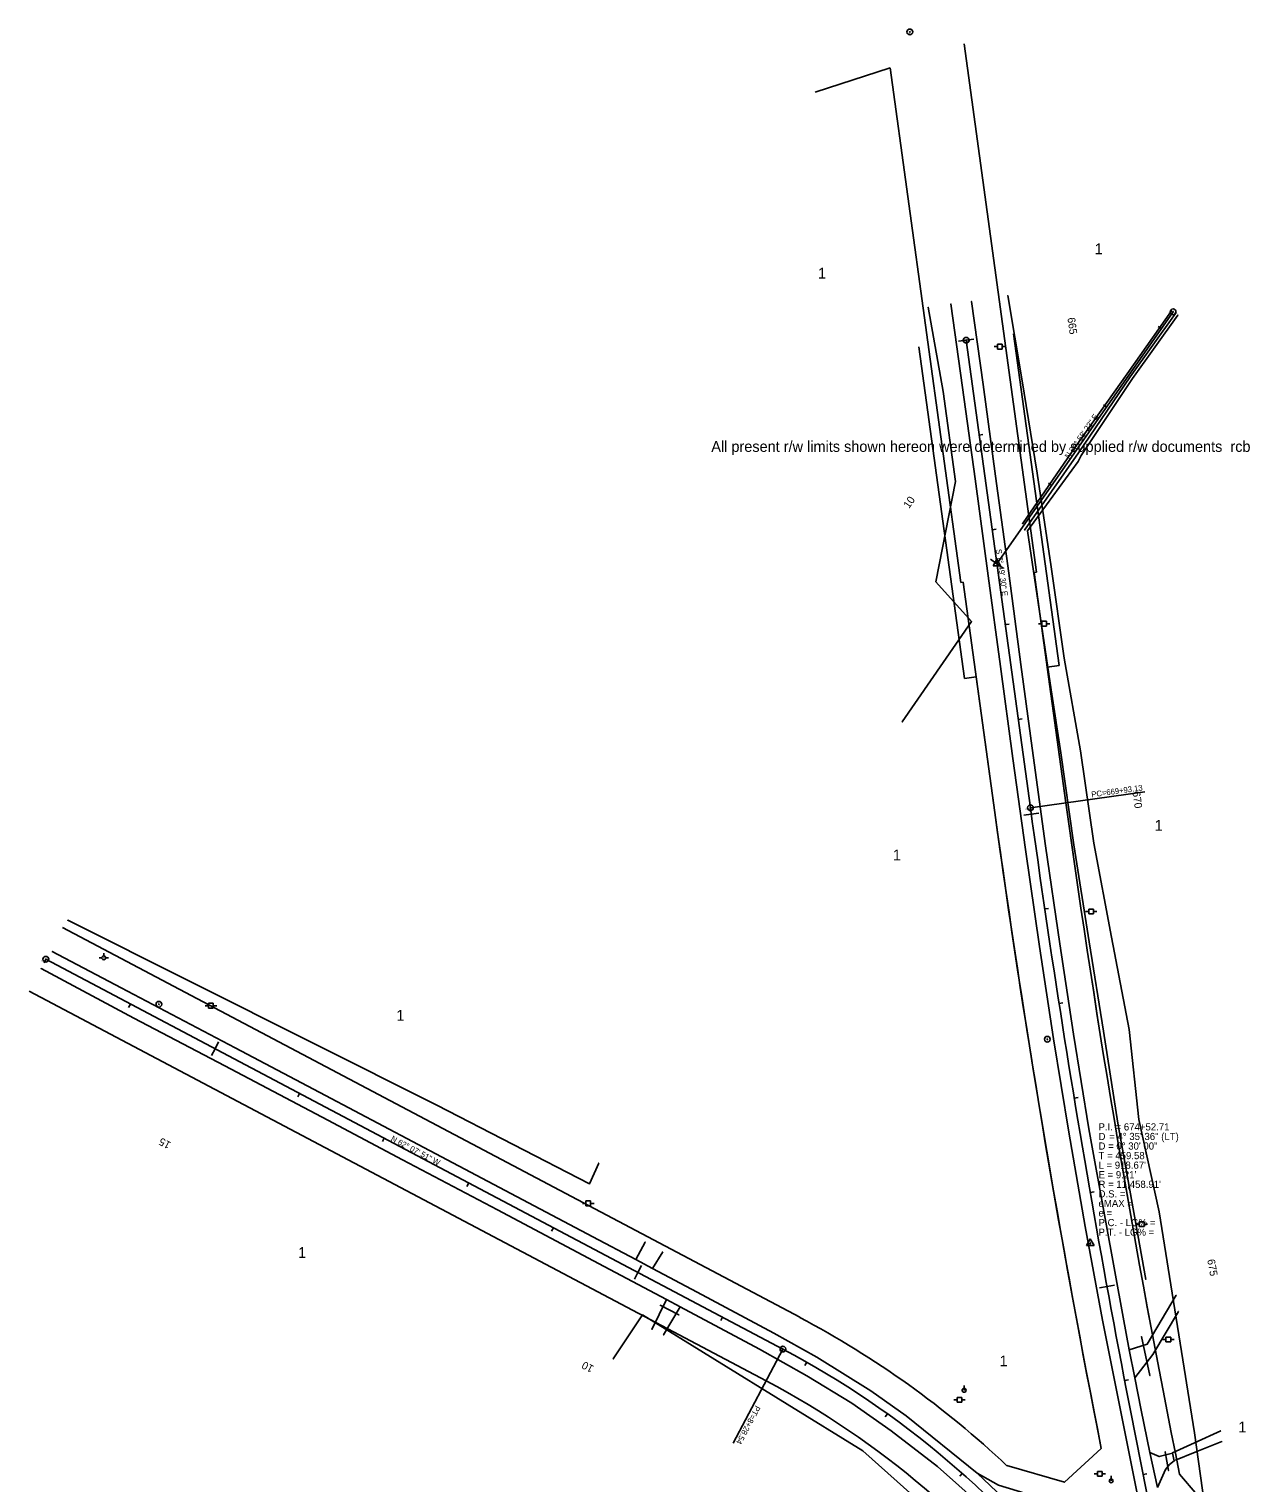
# Model space of a CAD drawing. Extents: x 2519952 to 2531965, y 848341 to 887632.
# Drawn here: x 2524476 to 2525752, y 864689 to 866208 of the extents above; entities that cross this region are included whole.
import ezdxf

# ---------------------------------------------------------------- set-up
doc = ezdxf.new("R2010")
doc.units = 0
for name, color, linetype in [('RD_EX_DR_Pipe', 7, 'Continuous'), ('RD_EX_Driveway', 7, 'Continuous'), ('RD_EX_DV_Prop', 7, 'Continuous'), ('RD_EX_DV_TX_Prop', 7, 'Continuous'), ('RD_EX_Fence_Other', 7, 'Continuous'), ('RD_EX_H2O', 7, 'Continuous'), ('RD_EX_Road', 7, 'Continuous'), ('RD_EX_RW', 7, 'Continuous'), ('RD_EX_RW_TX', 7, 'Continuous'), ('RD_EX_UT', 7, 'Continuous'), ('RD_EX_VEG', 7, 'Continuous'), ('RD_HC_Cl', 7, 'Continuous'), ('RD_HC_Data', 7, 'Continuous'), ('RD_HC_Data_Tic', 7, 'Continuous'), ('RD_HC_Survey_txCode', 7, 'Continuous'), ('RD_HC_TX_Sta50', 7, 'Continuous'), ('RD_HC_txCode', 7, 'Continuous'), ('RD_SMD_Locator', 7, 'Continuous')]:
    doc.layers.add(name, color=color, linetype=linetype)

msp = doc.modelspace()

# ---------------------------------------------------------------- linework, layer by layer
at = {"layer": 'RD_EX_DR_Pipe'}
for p, q in [((2525155, 864864.5), (2525135.5, 864874.5)), ((2525647.3, 864801.1), (2525638.6, 864841.8)), ((2525666.8, 864701.7), (2525663.4, 864721.5))]:
    msp.add_line(p, q, dxfattribs=at)
at = {"layer": 'RD_EX_Driveway'}
for p, q in [((2525119.9, 864940.6), (2525110, 864922.3)), ((2525127.5, 864912.8), (2525138.2, 864930.2)), ((2525141.9, 864880.6), (2525126.9, 864849.2)), ((2525156.4, 864873), (2525139.1, 864843.6))]:
    msp.add_line(p, q, dxfattribs=at)
for points in [[(2525625.6, 864828), (2525644.5, 864833.7), (2525674.8, 864884.9)], [(2525631.7, 864798.5), (2525650.2, 864822.9), (2525677.1, 864868.1)], [(2525671, 864720.4), (2525694, 864730.9), (2525721.3, 864743.3)], [(2525674.1, 864712.7), (2525694.6, 864720.9), (2525722.5, 864732.1)], [(2525655.1, 864684), (2525663.5, 864702.7), (2525667.8, 864708), (2525672.7, 864711.8), (2525670.9, 864720.1), (2525657.1, 864716.3), (2525647.4, 864720.5)]]:
    msp.add_lwpolyline(points, dxfattribs=at)
at = {"layer": 'RD_EX_DV_Prop'}
for p, q in [((2525453.1, 866192.7), (2525528.9, 865640.8)), ((2525297.4, 866142.5), (2525375.8, 866167.8)), ((2525375.8, 866167.8), (2525449.7, 865629.9)), ((2525526.4, 865640.5), (2525528.9, 865640.8)), ((2525526.4, 865640.5), (2525559.5, 865399.6)), ((2525452.1, 865630.3), (2525449.7, 865629.9)), ((2525452.1, 865630.3), (2525485.2, 865389.4)), ((2525281.3, 864861.9), (2524510.9, 865269.2)), ((2525246.2, 864795.6), (2524475.9, 865202.9)), ((2525558.2, 864689.6), (2525596.5, 864724.9)), ((2525497.9, 864706.9), (2525558.2, 864689.6)), ((2525678.3, 864698), (2525735.1, 864631.4))]:
    msp.add_line(p, q, dxfattribs=at)
for centre, radius, start, end in [((2536874.9, 866954.7), 11421.7, 187.82505, 191.39527), ((2536874.9, 866954.7), 11496.7, 187.82505, 191.18314), ((2524817.4, 863984.5), 992.4, 46.7055, 62.1307), ((2524817.4, 863984.5), 917.4, 12.4185, 62.1307)]:
    msp.add_arc(centre, radius, start, end, dxfattribs=at)
at = {"layer": 'RD_EX_Fence_Other'}
msp.add_lwpolyline([(2525642.9, 864901.5), (2525613.7, 865064.9), (2525598.9, 865160.9), (2525583.8, 865254.2), (2525567.7, 865355.8), (2525554.1, 865451.8), (2525544.2, 865517.8), (2525519.4, 865683.9), (2525572.2, 865756.3), (2525572.2, 865756.3), (2525575.4, 865762.6), (2525629.1, 865843.2), (2525676.5, 865909.4)], dxfattribs=at)
at = {"layer": 'RD_EX_H2O'}
for points in [[(2525514, 865691.2), (2525569.3, 865771.2), (2525623.4, 865847.9), (2525669.9, 865913.9)], [(2525516.3, 865684.6), (2525572.7, 865765.5), (2525626.6, 865844.9), (2525674, 865911.1)]]:
    msp.add_lwpolyline(points, dxfattribs=at)
at = {"layer": 'RD_EX_Road'}
for p, q in [((2525451.3, 865833.6), (2525439.3, 865921)), ((2525472.9, 865836.8), (2525460.9, 865923.6)), ((2525486.1, 865741.1), (2525472.9, 865836.8)), ((2525464.6, 865738.2), (2525451.3, 865833.6)), ((2525478.1, 865636.7), (2525464.6, 865738.2)), ((2525499.7, 865639.6), (2525486.1, 865741.1)), ((2525512.5, 865544.3), (2525499.7, 865639.6)), ((2525491.2, 865542.2), (2525478.1, 865636.7)), ((2525504.1, 865445.9), (2525491.2, 865542.2)), ((2525525.4, 865449.1), (2525512.5, 865544.3)), ((2525517.2, 865350.8), (2525504.1, 865445.9)), ((2525538.3, 865354.7), (2525525.4, 865449.1)), ((2525531.8, 865249.5), (2525517.2, 865350.8)), ((2525553.2, 865252.2), (2525538.3, 865354.7)), ((2525546.7, 865152.8), (2525531.8, 865249.5)), ((2525567.6, 865157.7), (2525553.2, 865252.2)), ((2525562.5, 865055.3), (2525546.7, 865152.8)), ((2525583.6, 865058.9), (2525567.6, 865157.7)), ((2525579.8, 864956.8), (2525562.5, 865055.3)), ((2525601.1, 864961.2), (2525583.6, 865058.9)), ((2525597.9, 864858.8), (2525579.8, 864956.8)), ((2525619.3, 864861.9), (2525601.1, 864961.2)), ((2525617.1, 864761.4), (2525597.9, 864858.8)), ((2525625.6, 864828), (2525619.3, 864861.9)), ((2525631.7, 864798.5), (2525625.6, 864828)), ((2525638.2, 864764.9), (2525631.7, 864798.5)), ((2525634.9, 864672.4), (2525617.1, 864761.4)), ((2525647.4, 864720.5), (2525638.2, 864764.9)), ((2525655.1, 864684), (2525647.4, 864720.5))]:
    msp.add_line(p, q, dxfattribs=at)
for points in [[(2525646.3, 864478.5), (2525603.8, 864544.2), (2525558.3, 864603.5), (2525527.2, 864639.3), (2525494, 864673.4), (2525466.7, 864699), (2525392.7, 864759), (2525355.7, 864785.2), (2525299.2, 864820.2), (2525254.3, 864845.3), (2525174.2, 864888.2), (2525127.5, 864912.8), (2525110, 864922.3), (2525065.1, 864946.2), (2524973.4, 864994.6), (2524876.5, 865045.6), (2524785.7, 865093.9), (2524691.1, 865143.4), (2524572.2, 865206.2), (2524500.1, 865244.3)], [(2525727.3, 864238.6), (2525707.9, 864297.5), (2525680.2, 864367.6), (2525650.2, 864428.1), (2525644.6, 864438.1), (2525585.9, 864531.4), (2525541.6, 864589.1), (2525510.9, 864624.6), (2525469.8, 864666.2), (2525425.2, 864705.9), (2525376.9, 864743.4), (2525335.8, 864772.1), (2525288.8, 864800.9), (2525239.1, 864828.5), (2525156.4, 864873), (2525141.9, 864880.6), (2525077, 864915.1), (2524965.6, 864974.1), (2524866.1, 865026.5), (2524788.2, 865068.1), (2524680.3, 865124.7), (2524585.4, 865174.7), (2524488.4, 865226.3)], [(2525634.9, 864672.4), (2525636.2, 864660.1), (2525629.1, 864654.8), (2525621.9, 864647.3), (2525539.5, 864671.2), (2525489, 864686.5), (2525466.7, 864699)]]:
    msp.add_lwpolyline(points, dxfattribs=at)
at = {"layer": 'RD_EX_RW'}
for p, q in [((2525504.8, 865889.9), (2525552.4, 865543.1)), ((2525405.7, 865876.2), (2525453.4, 865529.5)), ((2525540.1, 865541.4), (2525552.4, 865543.1)), ((2525540.1, 865541.4), (2525559.5, 865399.6)), ((2525453.4, 865529.5), (2525465.8, 865531.2)), ((2525465.8, 865531.2), (2525485.2, 865389.4)), ((2525281.3, 864861.9), (2524510.9, 865269.2)), ((2525281.3, 864861.9), (2524510.9, 865269.2)), ((2525246.2, 864795.6), (2524475.9, 865202.9)), ((2525735.1, 864631.4), (2525678.3, 864698))]:
    msp.add_line(p, q, dxfattribs=at)
msp.add_lwpolyline([(2525497.9, 864706.9), (2525558.2, 864689.6), (2525596.5, 864724.9), (2525593.2, 864741.4)], dxfattribs=at)
for centre, radius, start, end in [((2536874.6, 866954.6), 11421.4, 187.82505, 191.39535), ((2536874.6, 866954.6), 11496.4, 187.82505, 191.09941), ((2524817.4, 863984.5), 992.4, 46.7055, 62.1308), ((2524817.4, 863984.5), 917.4, 12.4185, 62.1308)]:
    msp.add_arc(centre, radius, start, end, dxfattribs=at)
at = {"layer": 'RD_EX_UT'}
for p, q in [((2525484.5, 865876.4), (2525487.9, 865876.4)), ((2525492.9, 865878.9), (2525487.9, 865878.9)), ((2525487.9, 865878.9), (2525487.9, 865873.9)), ((2525487.9, 865873.9), (2525492.9, 865873.9)), ((2525492.8, 865876.4), (2525496.5, 865876.4)), ((2525492.9, 865873.9), (2525492.9, 865878.9)), ((2525530.7, 865586.8), (2525534.2, 865586.8)), ((2525539.2, 865589.3), (2525534.2, 865589.3)), ((2525534.2, 865589.3), (2525534.2, 865584.3)), ((2525534.2, 865584.3), (2525539.2, 865584.3)), ((2525539.1, 865586.8), (2525542.7, 865586.8)), ((2525539.2, 865584.3), (2525539.2, 865589.3)), ((2525588.4, 865288.5), (2525583.4, 865288.5)), ((2525583.4, 865288.5), (2525583.4, 865283.5)), ((2525588.4, 865283.5), (2525588.4, 865288.5)), ((2525580, 865286), (2525583.4, 865286)), ((2525583.4, 865283.5), (2525588.4, 865283.5)), ((2525588.3, 865286), (2525592, 865286)), ((2524553.9, 865242.6), (2524553.9, 865239.6)), ((2524549, 865237.6), (2524551.9, 865237.6)), ((2524555.9, 865237.6), (2524559, 865237.6)), ((2524660, 865187.6), (2524663.4, 865187.6)), ((2524668.4, 865190.1), (2524663.4, 865190.1)), ((2524663.4, 865190.1), (2524663.4, 865185.1)), ((2524663.4, 865185.1), (2524668.4, 865185.1)), ((2524668.3, 865187.6), (2524672, 865187.6)), ((2524668.4, 865185.1), (2524668.4, 865190.1)), ((2525054.3, 864981), (2525057.8, 864981)), ((2525062.7, 864983.5), (2525057.7, 864983.5)), ((2525057.7, 864983.5), (2525057.7, 864978.5)), ((2525057.7, 864978.5), (2525062.7, 864978.5)), ((2525062.7, 864978.5), (2525062.7, 864983.5)), ((2525062.7, 864981), (2525066.3, 864981)), ((2525632.8, 864959.1), (2525636.2, 864959.1)), ((2525641.2, 864961.7), (2525636.2, 864961.7)), ((2525636.2, 864961.7), (2525636.2, 864956.7)), ((2525636.2, 864956.7), (2525641.2, 864956.7)), ((2525641.1, 864959.1), (2525644.8, 864959.1)), ((2525641.2, 864956.7), (2525641.2, 864961.7)), ((2525660.7, 864838.6), (2525664.1, 864838.6)), ((2525669.1, 864841.2), (2525664.1, 864841.2)), ((2525664.1, 864841.2), (2525664.1, 864836.2)), ((2525664.1, 864836.2), (2525669.1, 864836.2)), ((2525669, 864838.6), (2525672.7, 864838.6)), ((2525669.1, 864836.2), (2525669.1, 864841.2)), ((2525453.1, 864785.6), (2525453.1, 864790.6)), ((2525442.4, 864775.6), (2525445.8, 864775.6)), ((2525450.8, 864778.2), (2525445.8, 864778.2)), ((2525445.8, 864778.2), (2525445.8, 864773.2)), ((2525445.8, 864773.2), (2525450.8, 864773.2)), ((2525450.7, 864775.6), (2525454.4, 864775.6)), ((2525450.8, 864773.2), (2525450.8, 864778.2)), ((2525589, 864698.3), (2525592.5, 864698.3)), ((2525597.4, 864700.9), (2525592.4, 864700.9)), ((2525592.4, 864700.9), (2525592.4, 864695.9)), ((2525592.4, 864695.9), (2525597.4, 864695.9)), ((2525597.4, 864695.9), (2525597.4, 864700.9)), ((2525597.4, 864698.3), (2525601, 864698.3)), ((2525606.8, 864691.1), (2525606.8, 864696.1))]:
    msp.add_line(p, q, dxfattribs=at)
for centre in [(2524553.9, 865237.6), (2525453.1, 864785.6), (2525606.8, 864691.1)]:
    msp.add_circle(centre, 2, dxfattribs=at)
at = {"layer": 'RD_EX_VEG'}
for points in [[(2525708.4, 864636.2), (2525693.8, 864741.1), (2525656.9, 864972.3), (2525635.6, 865068.8), (2525625.5, 865162.8), (2525607.3, 865259.1), (2525588.6, 865357.6), (2525574.9, 865454), (2525557.6, 865550.8), (2525544.2, 865646.3), (2525529.4, 865744.1), (2525513.4, 865842.8), (2525498.7, 865929.8)], [(2525388.5, 865484.2), (2525460.9, 865589), (2525423.6, 865630.7), (2525444.1, 865735.5), (2525431.3, 865829.4), (2525415.7, 865917.5)], [(2525071.2, 865023.1), (2525061.6, 865001.5), (2524902.2, 865083.7), (2524516.2, 865276.9)], [(2525682.2, 864297.2), (2525627.3, 864424.8), (2525536.1, 864573.5), (2525520.3, 864567.6), (2525347.2, 864722.3), (2525268.1, 864771.1), (2525117.1, 864864.4), (2525086.5, 864818.5)]]:
    msp.add_lwpolyline(points, dxfattribs=at)
at = {"layer": 'RD_HC_Cl'}
for p, q in [((2525487.4, 865649.5), (2525671.5, 865912.8)), ((2525455.3, 865883.1), (2525522.4, 865394.5)), ((2525263.8, 864828.7), (2524493.4, 865236.1))]:
    msp.add_line(p, q, dxfattribs=at)
for centre, radius, start, end in [((2536874.6, 866954.6), 11458.9, 187.82505, 192.41848), ((2524817.4, 863984.5), 954.9, 12.4185, 62.1308)]:
    msp.add_arc(centre, radius, start, end, dxfattribs=at)
at = {"layer": 'RD_HC_Data'}
for p, q in [((2525483.4, 865647.2), (2525487.4, 865654.1)), ((2525487.4, 865654.1), (2525491.3, 865647.2)), ((2525483.4, 865647.2), (2525491.3, 865647.2)), ((2525522.4, 865394.5), (2525642.1, 865411)), ((2525581, 864936.9), (2525585, 864943.8)), ((2525585, 864943.8), (2525588.9, 864936.9)), ((2525581, 864936.9), (2525588.9, 864936.9)), ((2525263.8, 864828.7), (2525211.8, 864730.4))]:
    msp.add_line(p, q, dxfattribs=at)
for centre, radius in [((2525396.4, 866205.3), 3), ((2525396.4, 866205.3), 0.282), ((2525671.5, 865912.8), 3), ((2525671.5, 865912.8), 0.282), ((2525455.3, 865883.1), 3), ((2525455.3, 865883.1), 0.282), ((2525487.4, 865649.5), 0.529), ((2525522.4, 865394.5), 3), ((2525522.4, 865394.5), 0.282), ((2524493.4, 865236.1), 3), ((2524493.4, 865236.1), 0.282), ((2524611.6, 865189.1), 3), ((2524611.6, 865189.1), 0.282), ((2525540.1, 865152.5), 3), ((2525540.1, 865152.5), 0.282), ((2525585, 864939.2), 0.529), ((2525263.8, 864828.7), 3), ((2525263.8, 864828.7), 0.282)]:
    msp.add_circle(centre, radius, dxfattribs=at)
at = {"layer": 'RD_HC_Data_Tic'}
for p, q in [((2525659.3, 865895.3), (2525656, 865897.6)), ((2525455.3, 865883.1), (2525447.3, 865882)), ((2525455.3, 865883.1), (2525463.2, 865884.1)), ((2525602, 865813.4), (2525598.7, 865815.7)), ((2525468.9, 865784), (2525472.8, 865784.5)), ((2525544.7, 865731.4), (2525541.4, 865733.7)), ((2525482.5, 865684.9), (2525486.5, 865685.5)), ((2525487.4, 865649.5), (2525480.8, 865654.1)), ((2525487.4, 865649.5), (2525493.9, 865644.9)), ((2525496.1, 865585.9), (2525500.1, 865586.4)), ((2525509.7, 865486.8), (2525513.7, 865487.3)), ((2525523.3, 865387.7), (2525515.4, 865386.6)), ((2525523.3, 865387.7), (2525531.3, 865388.8)), ((2525537.4, 865288.7), (2525541.4, 865289.3)), ((2524493.4, 865236.1), (2524491.5, 865232.5)), ((2524581.8, 865189.3), (2524579.9, 865185.8)), ((2525552.4, 865189.8), (2525556.4, 865190.5)), ((2524670.2, 865142.6), (2524666.4, 865135.5)), ((2524670.2, 865142.6), (2524673.9, 865149.7)), ((2524758.6, 865095.8), (2524756.7, 865092.3)), ((2525568.2, 865091.1), (2525572.2, 865091.8)), ((2524847, 865049.1), (2524845.1, 865045.6)), ((2524935.4, 865002.3), (2524933.5, 864998.8)), ((2525584.9, 864992.5), (2525588.9, 864993.2)), ((2525023.8, 864955.6), (2525021.9, 864952.1)), ((2525112.2, 864908.9), (2525108.5, 864901.8)), ((2525112.2, 864908.9), (2525115.9, 864915.9)), ((2525602.5, 864894.1), (2525594.6, 864892.6)), ((2525602.5, 864894.1), (2525610.4, 864895.5)), ((2525200.6, 864862.1), (2525198.7, 864858.6)), ((2525288.8, 864815), (2525286.8, 864811.5)), ((2525620.9, 864795.8), (2525624.8, 864796.5)), ((2525373, 864761.2), (2525370.7, 864757.9)), ((2525451.2, 864698.8), (2525448.5, 864695.8)), ((2525640.2, 864697.6), (2525644.1, 864698.4))]:
    msp.add_line(p, q, dxfattribs=at)
at = {"layer": 'RD_SMD_Locator'}
for centre in [(2525396.4, 866205.3), (2525498.7, 865929.8), (2525415.7, 865917.5), (2525439.3, 865921), (2525460.9, 865923.6), (2525669.9, 865913.9), (2525671.5, 865912.8), (2525674, 865911.1), (2525676.5, 865909.4), (2525455.3, 865883.1), (2525472.9, 865836.8), (2525513.4, 865842.8), (2525623.4, 865847.9), (2525626.6, 865844.9), (2525629.1, 865843.2), (2525431.3, 865829.4), (2525451.3, 865833.6), (2525569.3, 865771.2), (2525572.7, 865765.5), (2525575.4, 865762.6), (2525529.4, 865744.1), (2525572.2, 865756.3), (2525572.2, 865756.3), (2525444.1, 865735.5), (2525464.6, 865738.2), (2525486.1, 865741.1), (2525514, 865691.2), (2525516.3, 865684.6), (2525519.4, 865683.9), (2525487.4, 865649.5), (2525499.7, 865639.6), (2525544.2, 865646.3), (2525423.6, 865630.7), (2525478.1, 865636.7), (2525460.9, 865589), (2525557.6, 865550.8), (2525491.2, 865542.2), (2525512.5, 865544.3), (2525544.2, 865517.8), (2525388.5, 865484.2), (2525504.1, 865445.9), (2525525.4, 865449.1), (2525554.1, 865451.8), (2525574.9, 865454), (2525522.4, 865394.5), (2525517.2, 865350.8), (2525538.3, 865354.7), (2525567.7, 865355.8), (2525588.6, 865357.6), (2524516.2, 865276.9), (2525607.3, 865259.1), (2524500.1, 865244.3), (2525531.8, 865249.5), (2525553.2, 865252.2), (2525583.8, 865254.2), (2524493.4, 865236.1), (2524488.4, 865226.3), (2524572.2, 865206.2), (2524611.6, 865189.1), (2524585.4, 865174.7), (2525540.1, 865152.5), (2525546.7, 865152.8), (2525567.6, 865157.7), (2525598.9, 865160.9), (2525625.5, 865162.8), (2524691.1, 865143.4), (2524680.3, 865124.7), (2524785.7, 865093.9), (2524902.2, 865083.7), (2524788.2, 865068.1), (2525613.7, 865064.9), (2525635.6, 865068.8), (2524876.5, 865045.6), (2525562.5, 865055.3), (2525583.6, 865058.9), (2524866.1, 865026.5), (2525071.2, 865023.1), (2525061.6, 865001.5), (2524973.4, 864994.6), (2524965.6, 864974.1), (2525656.9, 864972.3), (2525579.8, 864956.8), (2525601.1, 864961.2), (2525065.1, 864946.2), (2525119.9, 864940.6), (2525585, 864939.2), (2525138.2, 864930.2), (2525077, 864915.1), (2525110, 864922.3), (2525110, 864922.3), (2525127.5, 864912.8), (2525127.5, 864912.8), (2525642.9, 864901.5), (2525141.9, 864880.6), (2525141.9, 864880.6), (2525174.2, 864888.2), (2525674.8, 864884.9), (2525117.1, 864864.4), (2525135.5, 864874.5), (2525155, 864864.5), (2525156.4, 864873), (2525156.4, 864873), (2525677.1, 864868.1), (2525126.9, 864849.2), (2525597.9, 864858.8), (2525619.3, 864861.9), (2525139.1, 864843.6), (2525254.3, 864845.3), (2525638.6, 864841.8), (2525644.5, 864833.7), (2525086.5, 864818.5), (2525239.1, 864828.5), (2525263.8, 864828.7), (2525299.2, 864820.2), (2525625.6, 864828), (2525625.6, 864828), (2525650.2, 864822.9), (2525288.8, 864800.9), (2525631.7, 864798.5), (2525631.7, 864798.5), (2525647.3, 864801.1), (2525335.8, 864772.1), (2525355.7, 864785.2), (2525268.1, 864771.1), (2525392.7, 864759), (2525617.1, 864761.4), (2525638.2, 864764.9), (2525376.9, 864743.4), (2525721.3, 864743.3), (2525693.8, 864741.1), (2525694, 864730.9), (2525722.5, 864732.1), (2525347.2, 864722.3), (2525647.4, 864720.5), (2525647.4, 864720.5), (2525657.1, 864716.3), (2525663.4, 864721.5), (2525670.9, 864720.1), (2525671, 864720.4), (2525672.7, 864711.8), (2525674.1, 864712.7), (2525694.6, 864720.9), (2525425.2, 864705.9), (2525466.7, 864699), (2525466.7, 864699), (2525663.5, 864702.7), (2525666.8, 864701.7), (2525667.8, 864708)]:
    msp.add_circle(centre, 0.001, dxfattribs=at)

# ---------------------------------------------------------------- texts
at = {"layer": 'RD_EX_DV_TX_Prop'}
for p in [(2525589.5, 865972.9), (2525300.4, 865947.5), (2525652.3, 865370.4), (2525378.7, 865339.5), (2524859.8, 865171.9), (2524757.1, 864924), (2525490.2, 864810.7), (2525739.7, 864741.6)]:
    msp.add_text('1', height=11.3, dxfattribs=at).set_placement(p)
at = {"layer": 'RD_EX_RW_TX'}
msp.add_text('All present r/w limits shown hereon were determined by supplied r/w documents  rcb', height=11.317, dxfattribs=at).set_placement((2525188.9, 865766.4))
at = {"layer": 'RD_EX_UT'}
msp.add_text('T', height=2, dxfattribs=at).set_placement((2524553.2, 865236.5))
at = {"layer": 'RD_HC_Data'}
for s, rotation, p in [('PC=669+93.13', 7.8251, (2525586.5, 865405.3)), ('PT=8+28.54', 242.1308, (2525235.2, 864770.3))]:
    msp.add_text(s, height=6, rotation=rotation, dxfattribs=at).set_placement(p)
at = {"layer": 'RD_HC_Survey_txCode'}
for s, rotation, p in [('N 34%%d 58\' 23" E', 55.0271, (2525562.6, 865758.8)), ('S 7%%d 49\' 30" E', 277.8251, (2525486.3, 865664.4)), ('N 62%%d 07\' 51" W', 332.1308, (2524853.4, 865046.8))]:
    msp.add_text(s, height=6, rotation=rotation, dxfattribs=at).set_placement(p)
for s, p in [('P.I. = 674+52.71', (2525593.6, 865057.2)), ('D', (2525593.6, 865047.2)), ('    = 4%%d 35\' 36" (LT)', (2525593.6, 865047.2)), ("T = 459.58'", (2525593.6, 865027.2)), ('D = 0%%d 30\' 00"', (2525593.6, 865037.2)), ("L = 918.67'", (2525593.6, 865017.2)), ("E = 9.21'", (2525593.6, 865007.2)), ("R = 11,458.91'", (2525593.6, 864997.2)), ('eMAX = ', (2525593.6, 864977.2)), ('D.S. = ', (2525593.6, 864987.2)), ('e = ', (2525593.6, 864967.2)), ('P.C. - LG% = ', (2525593.6, 864957.2)), ('P.T. - LG% = ', (2525593.6, 864947.2))]:
    msp.add_text(s, height=7.5, dxfattribs=at).set_placement(p)
at = {"layer": 'RD_HC_TX_Sta50'}
for s, rotation, p in [('665', 277.8251, (2525561.1, 865906.4)), ('10', 55.0271, (2525395.5, 865706.6)), ('670', 277.8594, (2525629.1, 865411.1)), ('15', 152.1308, (2524624.8, 865044.4)), ('675', 280.3595, (2525707.2, 864922)), ('10', 152.1308, (2525066.8, 864810.7))]:
    msp.add_text(s, height=8, rotation=rotation, dxfattribs=at).set_placement(p)
at = {"layer": 'RD_HC_txCode'}
for s, p in [('CP 5 PSC', (2525392.8, 866203.3)), ('5', (2525396.1, 866206.3)), ('POT 13+21.28', (2525666.9, 865910.8)), ('45', (2525670.8, 865913.8)), ('POT 665+00.00', (2525449.4, 865881.1)), ('10', (2525454.8, 865884.1)), ('PI 10+00.00', (2525483.4, 865647.5)), ('44', (2525486.6, 865650.5)), ('11', (2525522.2, 865395.5)), ('PC 669+93.13', (2525517.5, 865392.5)), ('POT 17+00.00', (2524488.3, 865234.1)), ('20', (2524492.6, 865237.1)), ('CP 8 MSC', (2524608, 865187.1)), ('8', (2524611.3, 865190.1)), ('CP 4 PSC', (2525536.6, 865150.5)), ('4', (2525539.8, 865153.5)), ('12', (2525584.5, 864940.2)), ('PI 674+52.71', (2525580.7, 864937.2)), ('PT 8+28.54', (2525259.5, 864826.7)), ('18', (2525263.3, 864829.7))]:
    msp.add_text(s, height=1, dxfattribs=at).set_placement(p)

doc.saveas('drawing.dxf')
